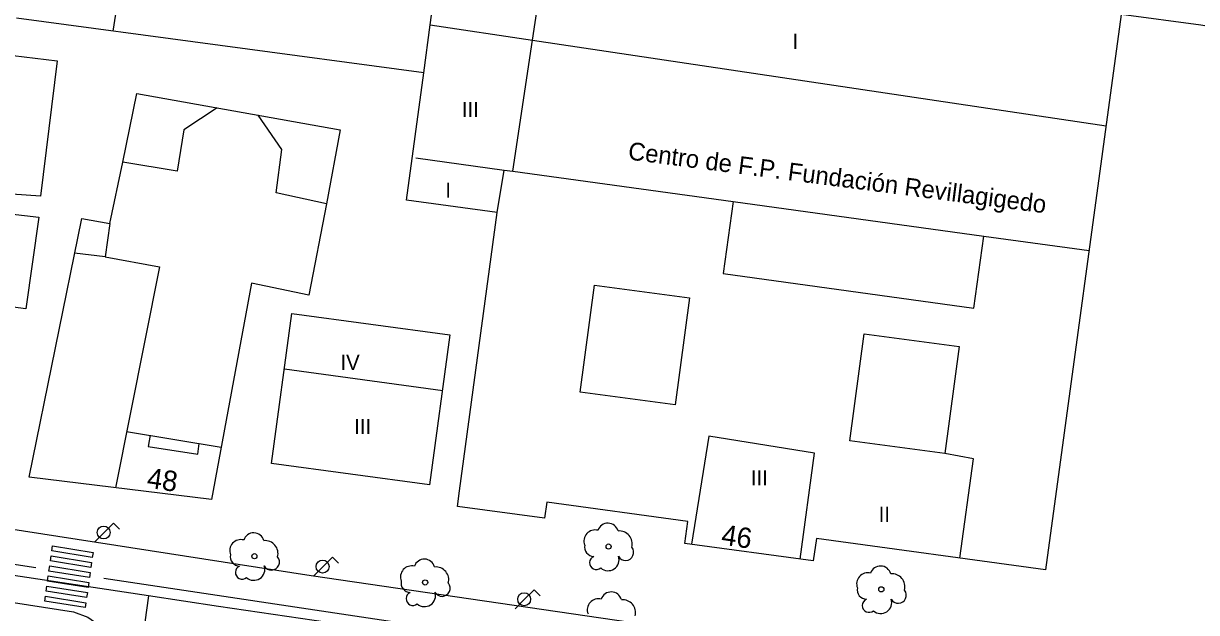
# Model space of a CAD drawing. Extents: x 282771 to 285132, y 4823109 to 4825496.
# Drawn here: x 283461.2 to 283576.8, y 4824294.9 to 4824352.9 of the extents above; entities that cross this region are included whole.
import ezdxf

# ---------------------------------------------------------------- set-up
doc = ezdxf.new("R2010")
doc.units = 0
for name, color, linetype in [('ACERA-BORDILLO', 7, 'Continuous'), ('ARBOL', 7, 'Continuous'), ('CALLE-EJE', 7, 'Continuous'), ('COLEGIO-AREA', 7, 'Continuous'), ('COLEGIO-TEXTO', 7, 'Continuous'), ('EDIFICIO', 7, 'Continuous'), ('FAROLA', 7, 'Continuous'), ('INTERIOR-EDIFICIO', 7, 'Continuous'), ('MEDIANERA', 7, 'Continuous'), ('NUM-PORTAL', 7, 'Continuous'), ('PASO-PEATONES', 7, 'Continuous'), ('SENAL-VIARIA', 7, 'Continuous'), ('TXT-ALTURA-EDIFICIO', 7, 'Continuous')]:
    doc.layers.add(name, color=color, linetype=linetype)

msp = doc.modelspace()

# ---------------------------------------------------------------- linework, layer by layer
at = {"layer": 'ACERA-BORDILLO'}
for points in [[(283355.14, 4824321.19), (283355.2, 4824319.99), (283355.41, 4824319.7), (283355.66, 4824319.45), (283355.93, 4824319.23), (283356.22, 4824319.05), (283415.47, 4824309.56), (283420.92, 4824311.76), (283441.34, 4824308.64), (283445.33, 4824305.45), (283489.55, 4824298.6), (283605.09, 4824281.71), (283605.34, 4824281.9), (283605.56, 4824282.12), (283605.75, 4824282.37), (283605.91, 4824282.63), (283606.04, 4824282.9), (283606.13, 4824283.18), (283606.18, 4824283.46), (283606.35, 4824284.57)], [(283357.36, 4824311.91), (283466.14, 4824295)], [(283466.14, 4824295), (283467.55, 4824294.5), (283468.2, 4824294.02), (283468.76, 4824293.41), (283469.17, 4824292.69), (283469.43, 4824291.93), (283469.48, 4824290.43), (283465.62, 4824265.92), (283465.54, 4824265.57), (283465.44, 4824265.22), (283465.29, 4824264.87), (283465.11, 4824264.53), (283464.89, 4824264.2), (283464.63, 4824263.89), (283464.34, 4824263.6), (283464.02, 4824263.35), (283463.68, 4824263.12), (283463.32, 4824262.94), (283462.94, 4824262.79), (283462.56, 4824262.68), (283462.18, 4824262.61), (283461.8, 4824262.58), (283461.43, 4824262.59), (283461.08, 4824262.63)]]:
    msp.add_lwpolyline(points, dxfattribs=at)
at = {"layer": 'ARBOL'}
for centre in [(283518.87, 4824301.44), (283483.97, 4824300.49), (283500.79, 4824297.9), (283545.74, 4824297.22)]:
    msp.add_circle(centre, 0.255, dxfattribs=at)
for centre, radius, start, end in [((283518.8, 4824302.7), 1.04, 15.6423, 161.3843), ((283483.9, 4824301.75), 1.04, 15.6423, 161.3843), ((283517.54, 4824301.97), 1.1, 75.4318, 200.5561), ((283519.93, 4824301.7), 1.27, 345.0327, 95.7993), ((283482.64, 4824301.02), 1.1, 75.4318, 200.5561), ((283485.03, 4824300.75), 1.27, 345.0327, 95.7993), ((283517.43, 4824301.4), 0.935, 168.599, 268.1324), ((283520.54, 4824300.87), 0.797, 208.9625, 38.991), ((283482.53, 4824300.45), 0.935, 168.599, 268.1324), ((283485.64, 4824299.92), 0.797, 208.9625, 38.991), ((283500.72, 4824299.16), 1.04, 15.6423, 161.3843), ((283517.67, 4824299.85), 0.672, 113.7367, 309.4725), ((283518.81, 4824300.15), 1.09, 228.9545, 17.928), ((283482.77, 4824298.9), 0.672, 113.7367, 309.4725), ((283483.91, 4824299.2), 1.09, 228.9545, 17.928), ((283499.46, 4824298.43), 1.1, 75.4318, 200.5561), ((283501.85, 4824298.16), 1.27, 345.0327, 95.7993), ((283544.41, 4824297.75), 1.1, 75.4318, 200.5561), ((283545.67, 4824298.48), 1.04, 15.6423, 161.3843), ((283546.8, 4824297.48), 1.27, 345.0327, 95.7993), ((283499.35, 4824297.86), 0.935, 168.599, 268.1324), ((283502.46, 4824297.33), 0.797, 208.9625, 38.991), ((283499.59, 4824296.31), 0.672, 113.7367, 309.4725), ((283500.73, 4824296.61), 1.09, 228.9545, 17.928), ((283519.13, 4824295.93), 1.04, 15.6423, 161.3843), ((283544.3, 4824297.18), 0.935, 168.599, 268.1324), ((283547.41, 4824296.65), 0.797, 208.9625, 38.991), ((283517.87, 4824295.2), 1.1, 75.4318, 200.5561), ((283520.26, 4824294.93), 1.27, 345.0327, 95.7993), ((283544.54, 4824295.63), 0.672, 113.7367, 309.4725), ((283545.68, 4824295.93), 1.09, 228.9545, 17.928)]:
    msp.add_arc(centre, radius, start, end, dxfattribs=at)
at = {"layer": 'CALLE-EJE'}
for points in [[(283473.55, 4824296.59), (283429.47, 4824303.23), (283350.46, 4824315.12)], [(283473.55, 4824296.59), (283468.21, 4824258.4)], [(283611.06, 4824276.44), (283480.44, 4824295.55), (283473.55, 4824296.59)]]:
    msp.add_lwpolyline(points, dxfattribs=at)
at = {"layer": 'COLEGIO-AREA'}
msp.add_lwpolyline([(283583.52, 4824361.58), (283586.58, 4824351.25), (283577.23, 4824352.77), (283569.38, 4824353.84), (283561.93, 4824299.15), (283539.34, 4824302.22), (283539.04, 4824300.02), (283526.37, 4824301.75), (283526.66, 4824303.91), (283512.77, 4824305.8), (283512.56, 4824304.22), (283503.97, 4824305.39), (283504.17, 4824306.92), (283507.9, 4824334.32), (283498.94, 4824335.54), (283500.65, 4824348.08), (283460.52, 4824353.47)], dxfattribs=at)
at = {"layer": 'EDIFICIO'}
for points in [[(283583.52, 4824361.58), (283586.58, 4824351.25), (283577.23, 4824352.77), (283569.38, 4824353.84), (283561.93, 4824299.15), (283539.34, 4824302.22), (283539.04, 4824300.02), (283526.37, 4824301.75), (283526.66, 4824303.91), (283512.77, 4824305.8), (283512.56, 4824304.22), (283503.97, 4824305.39), (283504.17, 4824306.92), (283507.9, 4824334.32), (283498.94, 4824335.54), (283500.65, 4824348.08), (283460.52, 4824353.47)], [(283456.91, 4824350.19), (283464.54, 4824349.27), (283462.91, 4824335.95), (283460.07, 4824336.13)], [(283479.74, 4824306.06), (283461.77, 4824308.28), (283466.96, 4824333.75), (283469.74, 4824333.23), (283470.99, 4824339.28), (283472.39, 4824346.03), (283492.43, 4824342.47), (283491.06, 4824335.19), (283489.33, 4824326.19), (283483.69, 4824327.37), (283479.74, 4824306.06)], [(283459.89, 4824334.21), (283462.74, 4824333.86), (283461.46, 4824324.84), (283454, 4824325.84)], [(283485.67, 4824309.62), (283487.67, 4824324.38), (283503.21, 4824322.28), (283501.21, 4824307.52), (283485.67, 4824309.62)]]:
    msp.add_lwpolyline(points, dxfattribs=at)
at = {"layer": 'FAROLA'}
for p, q in [((283470.1, 4824303.75), (283469.16, 4824302.82)), ((283470.69, 4824303.16), (283470.1, 4824303.75)), ((283469.16, 4824302.82), (283468.23, 4824301.88)), ((283491.67, 4824300.4), (283490.73, 4824299.47)), ((283492.26, 4824299.81), (283491.67, 4824300.4)), ((283490.73, 4824299.47), (283489.8, 4824298.53)), ((283511.53, 4824297.18), (283510.59, 4824296.25)), ((283512.12, 4824296.59), (283511.53, 4824297.18)), ((283510.59, 4824296.25), (283509.66, 4824295.31))]:
    msp.add_line(p, q, dxfattribs=at)
for centre in [(283469.12, 4824302.82), (283490.69, 4824299.47), (283510.55, 4824296.25)]:
    msp.add_circle(centre, 0.637, dxfattribs=at)
at = {"layer": 'INTERIOR-EDIFICIO'}
for points in [[(283517.49, 4824327.18), (283526.84, 4824325.93), (283525.44, 4824315.4), (283516.08, 4824316.65), (283517.49, 4824327.18)], [(283544.04, 4824322.37), (283553.4, 4824321.12), (283551.99, 4824310.59), (283542.64, 4824311.84), (283544.04, 4824322.37)]]:
    msp.add_lwpolyline(points, dxfattribs=at)
at = {"layer": 'MEDIANERA'}
for points in [[(283470.07, 4824352.18), (283473.42, 4824373.58)], [(283501.29, 4824352.8), (283502.67, 4824362.93)], [(283511.38, 4824351.29), (283512.93, 4824361.53)], [(283500.65, 4824348.08), (283501.29, 4824352.8)], [(283501.29, 4824352.8), (283511.38, 4824351.29)], [(283509.42, 4824338.4), (283511.38, 4824351.29)], [(283511.38, 4824351.29), (283567.88, 4824342.85)], [(283480.3, 4824344.62), (283477.01, 4824342.48), (283476.36, 4824338.41), (283470.99, 4824339.28)], [(283491.06, 4824335.19), (283486.11, 4824336.28), (283486.67, 4824340.54), (283484.34, 4824343.9)], [(283499.86, 4824339.71), (283508.59, 4824338.51)], [(283507.9, 4824334.32), (283508.59, 4824338.51)], [(283508.59, 4824338.51), (283509.42, 4824338.4)], [(283509.42, 4824338.4), (283531.13, 4824335.41)], [(283531.13, 4824335.41), (283530.15, 4824328.31), (283554.87, 4824324.91), (283555.85, 4824332.01)], [(283531.13, 4824335.41), (283555.85, 4824332.01)], [(283469.74, 4824333.23), (283469.27, 4824329.95)], [(283555.85, 4824332.01), (283566.21, 4824330.58)], [(283469.27, 4824329.95), (283466.26, 4824330.32)], [(283469.27, 4824329.95), (283474.61, 4824328.99), (283470.28, 4824307.23)], [(283486.94, 4824318.95), (283502.54, 4824316.8)], [(283471.38, 4824312.78), (283480.7, 4824311.23)], [(283473.71, 4824312.4), (283473.51, 4824311.29), (283478.39, 4824310.55), (283478.53, 4824311.59)], [(283537.75, 4824300.2), (283539.16, 4824310.63), (283528.74, 4824312.31), (283527.04, 4824301.66)], [(283553.49, 4824300.3), (283554.82, 4824310.07), (283551.99, 4824310.59)]]:
    msp.add_lwpolyline(points, dxfattribs=at)
at = {"layer": 'PASO-PEATONES'}
for points in [[(283464.08, 4824301.51), (283468.07, 4824300.86), (283468, 4824300.37), (283464.01, 4824301.01)], [(283463.94, 4824300.52), (283467.93, 4824299.87), (283467.86, 4824299.38), (283463.87, 4824300.02)], [(283463.8, 4824299.53), (283467.79, 4824298.88), (283467.72, 4824298.39), (283463.73, 4824299.03)], [(283463.66, 4824298.54), (283467.65, 4824297.89), (283467.58, 4824297.4), (283463.59, 4824298.04)], [(283463.38, 4824296.55), (283467.37, 4824295.91), (283467.3, 4824295.42), (283463.31, 4824296.06)], [(283463.52, 4824297.54), (283467.51, 4824296.9), (283467.44, 4824296.41), (283463.45, 4824297.05)]]:
    msp.add_lwpolyline(points, close=True, dxfattribs=at)
at = {"layer": 'SENAL-VIARIA'}
for points in [[(283312.49, 4824322.23), (283462.44, 4824299.39)], [(283469.15, 4824298.34), (283588.42, 4824280.45)]]:
    msp.add_lwpolyline(points, dxfattribs=at)

# ---------------------------------------------------------------- texts
at = {"layer": 'COLEGIO-TEXTO'}
msp.add_text('Centro de F.P. Fundación Revillagigedo', height=1.75, rotation=352.6422, dxfattribs=at).set_placement((283520.72, 4824339.56))
at = {"layer": 'NUM-PORTAL'}
for s, rotation, p in [('48', 351.81, (283473.3, 4824307.24)), ('46', 351.59, (283529.89, 4824301.65))]:
    msp.add_text(s, height=2, rotation=rotation, dxfattribs=at).set_placement(p)
at = {"layer": 'TXT-ALTURA-EDIFICIO'}
for s, p in [('I', (283536.98, 4824350.43)), ('III', (283504.4, 4824343.72)), ('I', (283502.78, 4824335.78)), ('IV', (283492.45, 4824318.82)), ('III', (283493.8, 4824312.51)), ('III', (283532.88, 4824307.45)), ('II', (283545.48, 4824303.85))]:
    msp.add_text(s, height=1.5, rotation=0, dxfattribs=at).set_placement(p)

doc.saveas('drawing.dxf')
